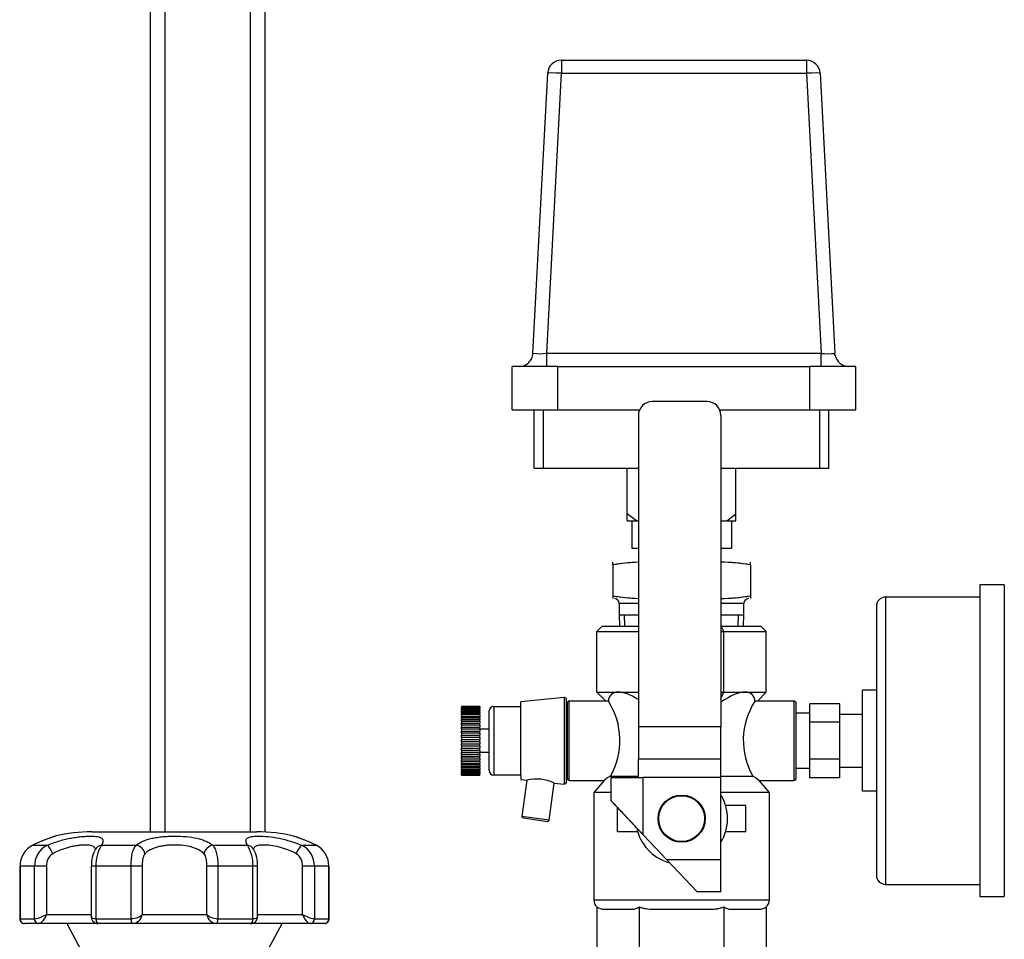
# Model space of a CAD drawing. Extents: x -132501 to 411300, y -42818 to 427495.
# Tile 326 of 330: x 251021 to 251236, y 243062 to 243262. Entities that reach past the tile are written whole.
import ezdxf

# ---------------------------------------------------------------- set-up
doc = ezdxf.new("R2010")
doc.units = 0
doc.header["$LTSCALE"] = 50
for name, color, linetype in [('00GW7692_-_REDUZ', 7, 'CONTINUOUS'), ('00ID7337', 7, 'CONTINUOUS'), ('91071148', 7, 'CONTINUOUS'), ('96153117_FT_STAN', 7, 'CONTINUOUS'), ('97823497_-_HAHN-', 7, 'CONTINUOUS'), ('97823500_-_VENTI', 7, 'CONTINUOUS'), ('__DEFILE04.EMEA.', 7, 'CONTINUOUS'), ('Default', 7, 'CONTINUOUS')]:
    doc.layers.add(name, color=color, linetype=linetype)

# ---------------------------------------------------------------- blocks, each defined once
blk = doc.blocks.new('SE2')
at = {"layer": '00GW7692_-_REDUZ', "color": 7, "linetype": 'Continuous'}
for p, q in [((275.053, 185.349), (275.053, 185.411)), ((275.053, 185.411), (275.053, 185.411)), ((278.053, 185.349), (278.053, 185.411)), ((278.053, 185.411), (278.053, 185.411)), ((275.053, 185.349), (275.053, 184.673)), ((278.053, 185.349), (278.053, 184.673)), ((275.053, 184.673), (275.053, 184.611)), ((278.053, 184.673), (278.053, 184.611)), ((278.053, 184.611), (278.053, 184.611)), ((275.193, 184.511), (275.609, 184.511)), ((275.193, 184.511), (275.193, 184.261)), ((277.409, 184.511), (277.913, 184.511)), ((277.913, 184.261), (277.913, 184.511)), ((275.193, 184.261), (275.609, 184.261)), ((275.193, 184.261), (275.201, 184.011)), ((275.317, 184.015), (275.31, 184.261)), ((277.409, 184.261), (277.913, 184.261)), ((277.789, 184.015), (277.797, 184.261)), ((277.906, 184.011), (277.913, 184.261))]:
    blk.add_line(p, q, dxfattribs=at)
for centre, radius, start, end in [((275.803, 180.818), 4.593, 92.4245, 99.3987), ((275.803, 180.818), 4.593, 93.9432, 99.3987), ((277.303, 180.818), 4.593, 80.6013, 88.6745), ((277.303, 180.818), 4.593, 80.6013, 86.0572), ((275.803, 189.204), 4.593, 260.6013, 266.0568), ((275.803, 189.204), 4.593, 260.6013, 267.5755), ((275.093, 184.511), 0.1, 0, 90), ((277.303, 189.204), 4.593, 271.3255, 279.3987), ((277.303, 189.204), 4.593, 273.9428, 279.3987), ((278.013, 184.511), 0.1, 90, 180)]:
    blk.add_arc(centre, radius, start, end, dxfattribs=at)
at = {"layer": '00ID7337', "color": 7, "linetype": 'Continuous'}
for p, q in [((273.93, 196.361), (273.93, 196.077)), ((273.93, 196.361), (279.277, 196.361)), ((279.277, 196.361), (279.277, 196.077)), ((273.31, 189.965), (273.631, 196.077)), ((273.61, 189.965), (273.93, 196.077)), ((273.93, 196.077), (279.277, 196.077)), ((279.277, 196.077), (279.597, 189.965)), ((279.576, 196.077), (279.896, 189.965)), ((273.61, 189.681), (273.61, 189.965)), ((273.61, 189.965), (279.597, 189.965)), ((279.597, 189.681), (279.597, 189.965)), ((279.904, 189.911), (279.891, 189.963)), ((273.853, 189.681), (272.853, 189.681)), ((272.853, 188.731), (272.853, 189.681)), ((273.853, 189.681), (279.353, 189.681)), ((273.853, 188.731), (273.853, 189.681)), ((280.353, 189.681), (279.353, 189.681)), ((279.353, 188.731), (279.353, 189.681)), ((280.353, 188.731), (280.353, 189.681)), ((272.853, 188.731), (273.853, 188.731)), ((273.338, 187.461), (273.338, 188.731)), ((273.538, 187.461), (273.538, 188.731)), ((273.853, 188.731), (275.635, 188.731)), ((277.384, 188.731), (279.353, 188.731)), ((279.353, 188.731), (280.353, 188.731)), ((279.568, 187.461), (279.568, 188.731)), ((279.768, 187.461), (279.768, 188.731)), ((273.338, 187.461), (273.538, 187.461)), ((273.538, 187.461), (275.609, 187.461)), ((275.368, 186.461), (275.368, 187.461)), ((277.409, 187.461), (279.568, 187.461)), ((277.738, 186.461), (277.738, 187.461)), ((279.568, 187.461), (279.768, 187.461)), ((275.569, 186.311), (275.368, 186.461)), ((275.368, 186.311), (275.368, 186.461)), ((275.368, 186.311), (275.569, 186.311)), ((275.468, 186.311), (275.468, 185.711)), ((275.569, 186.311), (275.609, 186.311)), ((277.409, 186.311), (277.537, 186.311)), ((277.537, 186.311), (277.738, 186.461)), ((277.537, 186.311), (277.738, 186.311)), ((277.638, 186.311), (277.638, 185.711)), ((277.738, 186.311), (277.738, 186.461)), ((275.468, 185.711), (275.609, 185.711)), ((277.409, 185.711), (277.638, 185.711))]:
    blk.add_line(p, q, dxfattribs=at)
for centre, radius, start, end in [((273.93, 196.061), 0.3, 90, 177), ((279.277, 196.061), 0.3, 3, 90), ((273.46, 191.349), 1.392, 263.8232, 276.1768), ((279.747, 191.44), 1.483, 264.2012, 275.7988), ((280.196, 189.981), 0.3, 190.2889, 270)]:
    blk.add_arc(centre, radius, start, end, dxfattribs=at)
for centre, major_axis, start_param, end_param in [((273.93, 196.061), (-0.3, 0.016), 4.715128, 6.283185), ((279.277, 196.061), (-0.3, -0.016), 3.141593, 4.70965)]:
    blk.add_ellipse(centre, major_axis=major_axis, ratio=0.052264, start_param=start_param, end_param=end_param, dxfattribs=at)
blk.add_open_spline([(273.011, 189.681), (273.049, 189.681), (273.087, 189.688), (273.157, 189.716), (273.19, 189.737), (273.245, 189.789), (273.267, 189.821), (273.299, 189.89), (273.308, 189.927), (273.31, 189.965)], degree=3, knots=[0, 0, 0, 0, 0.25, 0.25, 0.5, 0.5, 0.75, 0.75, 1, 1, 1, 1], dxfattribs=at)
at = {"layer": '91071148', "color": 7, "linetype": 'Continuous'}
for p, q in [((283.063, 184.911), (283.063, 178.111)), ((283.593, 184.911), (283.063, 184.911)), ((283.593, 184.911), (283.593, 178.111)), ((281.003, 184.646), (281.003, 178.376)), ((283.063, 184.646), (281.003, 184.646)), ((280.803, 184.446), (280.803, 178.576)), ((280.803, 182.611), (280.503, 182.611)), ((280.503, 180.411), (280.503, 182.611)), ((279.353, 181.915), (279.353, 182.319)), ((280.003, 182.319), (279.353, 182.319)), ((280.003, 181.915), (280.003, 182.319)), ((279.353, 182.111), (279.053, 182.111)), ((280.503, 182.086), (280.003, 182.086)), ((279.353, 181.107), (279.353, 181.915)), ((280.003, 181.915), (279.353, 181.915)), ((280.003, 181.107), (280.003, 181.915)), ((279.353, 180.703), (279.353, 181.107)), ((280.003, 181.107), (279.353, 181.107)), ((280.003, 180.703), (280.003, 181.107)), ((279.053, 180.911), (279.353, 180.911)), ((280.003, 180.936), (280.503, 180.936)), ((280.003, 180.703), (279.353, 180.703)), ((280.803, 180.411), (280.503, 180.411)), ((281.003, 178.376), (283.063, 178.376)), ((283.063, 178.111), (283.593, 178.111))]:
    blk.add_line(p, q, dxfattribs=at)
for centre, start, end in [((281.003, 184.446), 90, 180), ((281.003, 178.576), 180, 270)]:
    blk.add_arc(centre, 0.2, start, end, dxfattribs=at)
at = {"layer": '96153117_FT_STAN', "color": 7, "linetype": 'Continuous'}
for p, q in [((264.968, 179.521), (264.968, 275.396)), ((265.288, 179.521), (265.288, 275.396)), ((267.148, 179.521), (267.148, 275.396)), ((267.468, 179.516), (267.468, 249.396))]:
    blk.add_line(p, q, dxfattribs=at)
at = {"layer": '97823497_-_HAHN-', "color": 7, "linetype": 'Continuous'}
for p, q in [((263.688, 179.521), (267.288, 179.521)), ((262.399, 179.229), (262.713, 179.229)), ((263.895, 179.229), (264.653, 179.229)), ((266.324, 179.229), (267.082, 179.229)), ((268.264, 179.229), (268.577, 179.229)), ((262.112, 178.77), (262.119, 178.77)), ((262.112, 178.77), (262.112, 177.625)), ((262.119, 178.77), (262.119, 177.621)), ((262.436, 178.77), (262.119, 178.77)), ((262.436, 177.621), (262.436, 178.77)), ((262.695, 178.77), (262.436, 178.77)), ((262.695, 178.77), (262.695, 177.721)), ((263.776, 178.77), (263.674, 178.77)), ((263.674, 178.77), (263.674, 177.677)), ((264.541, 178.77), (263.776, 178.77)), ((263.776, 178.77), (263.776, 177.621)), ((264.541, 177.621), (264.541, 178.77)), ((264.783, 178.77), (264.541, 178.77)), ((264.783, 178.77), (264.783, 177.721)), ((266.194, 177.721), (266.194, 178.77)), ((266.436, 178.77), (266.194, 178.77)), ((266.436, 178.77), (266.436, 177.621)), ((267.201, 178.77), (266.436, 178.77)), ((267.201, 177.621), (267.201, 178.77)), ((267.303, 178.77), (267.201, 178.77)), ((267.303, 177.677), (267.303, 178.77)), ((268.282, 177.721), (268.282, 178.77)), ((268.541, 178.77), (268.282, 178.77)), ((268.858, 178.77), (268.541, 178.77)), ((268.541, 178.77), (268.541, 177.621)), ((268.858, 177.621), (268.858, 178.77)), ((268.858, 178.77), (268.865, 178.77)), ((268.865, 177.625), (268.865, 178.77)), ((262.695, 177.721), (263.674, 177.721)), ((264.783, 177.721), (266.194, 177.721)), ((267.303, 177.721), (268.282, 177.721)), ((262.119, 177.621), (262.12, 177.621)), ((262.12, 177.621), (262.435, 177.621)), ((262.522, 177.521), (262.216, 177.521)), ((262.435, 177.621), (262.436, 177.621)), ((263.822, 177.521), (262.522, 177.521)), ((262.524, 177.521), (262.522, 177.521)), ((263.138, 177.521), (263.838, 176.221)), ((263.776, 177.621), (263.778, 177.621)), ((263.778, 177.621), (264.539, 177.621)), ((263.823, 177.521), (263.827, 177.521)), ((264.566, 177.521), (263.827, 177.521)), ((264.539, 177.621), (264.541, 177.621)), ((266.411, 177.521), (264.566, 177.521)), ((264.57, 177.521), (264.566, 177.521)), ((266.411, 177.521), (266.407, 177.521)), ((267.15, 177.521), (266.411, 177.521)), ((266.436, 177.621), (266.438, 177.621)), ((266.438, 177.621), (267.199, 177.621)), ((267.138, 176.221), (267.838, 177.521)), ((267.154, 177.521), (267.15, 177.521)), ((268.455, 177.521), (267.159, 177.521)), ((267.199, 177.621), (267.201, 177.621)), ((268.453, 177.521), (268.455, 177.521)), ((268.761, 177.521), (268.455, 177.521)), ((268.541, 177.621), (268.542, 177.621)), ((268.542, 177.621), (268.857, 177.621)), ((268.761, 177.522), (268.762, 177.522)), ((268.762, 177.522), (268.769, 177.523)), ((268.857, 177.621), (268.858, 177.621))]:
    blk.add_line(p, q, dxfattribs=at)
for centre, radius, start, end in [((264.01, 175.975), 3.631, 107.916, 116.3297), ((263.688, 176.021), 3.5, 90, 103.2742), ((267.288, 176.021), 3.5, 76.7256, 90), ((266.967, 175.975), 3.631, 63.6703, 72.084), ((262.625, 178.776), 0.506, 116.4716, 180.6058), ((262.931, 178.784), 0.495, 116.0679, 181.5865), ((264.58, 178.806), 0.805, 148.3008, 182.5138), ((266.39, 178.804), 0.811, 357.6209, 31.5646), ((268.047, 178.785), 0.494, 358.3344, 64.0112), ((268.351, 178.776), 0.506, 359.4244, 63.4982), ((263.001, 178.79), 0.306, 123.6525, 183.7316), ((264.387, 178.805), 0.711, 151.393, 182.7467), ((266.561, 178.793), 0.742, 358.2448, 28.2718), ((267.976, 178.79), 0.306, 356.2693, 56.3467), ((262.315, 178.321), 0.71, 279.8062, 302.3654), ((264.555, 177.75), 0.23, 273.7037, 352.635), ((266.422, 177.75), 0.23, 187.365, 266.2963), ((268.662, 178.321), 0.71, 237.6346, 260.1938), ((262.216, 177.624), 0.103, 178.8278, 269.585)]:
    blk.add_arc(centre, radius, start, end, dxfattribs=at)
for centre, major_axis, ratio, start_param, end_param in [((262.783, 179.045), (-0.079, 0.184), 0.224133, 4.615652, 6.077387), ((263.935, 179.045), (0.173, -0.1), 0.894335, 2.254289, 3.141435), ((264.673, 179.045), (0.127, -0.155), 0.790877, 0.997104, 2.458838), ((266.303, 179.045), (0.127, 0.155), 0.790877, 0.682755, 2.144489), ((267.042, 179.045), (-0.173, -0.1), 0.894335, 3.138378, 4.028896), ((268.194, 179.045), (0.079, 0.184), 0.224133, 0.205799, 1.667533), ((267.042, 179.045), (-0.173, -0.1), 0.894335, 3.109513, 3.138378), ((262.215, 177.621), (0.0075, 0.0997), 0.962463, 1.643024, 3.163797), ((262.216, 177.621), (0, 0.1), 0.9625, 1.570796, 2.756927), ((262.216, 177.621), (0, 0.1), 0.9625, 3.102861, 3.141593), ((262.522, 177.621), (0, -0.1), 0.872415, 4.712389, 6.283185), ((262.523, 177.621), (-0.0042, 0.0999), 0.871942, 1.534547, 3.106002), ((263.825, 177.621), (0.0023, 0.1), 0.489186, 1.582211, 3.153666), ((263.827, 177.621), (0, 0.1), 0.488765, 1.570796, 3.141593), ((264.566, 177.621), (0, -0.1), 0.271282, 4.712389, 6.283185), ((264.568, 177.621), (-0.0021, 0.1), 0.270649, 1.565075, 3.13653), ((266.409, 177.621), (0.0021, 0.1), 0.270649, 3.146655, 4.71811), ((266.411, 177.621), (0, 0.1), 0.271282, 3.141593, 4.712389), ((267.15, 177.621), (0, -0.1), 0.488765, 0, 1.570796), ((267.152, 177.621), (-0.0023, 0.1), 0.489186, 3.12952, 4.700975), ((268.454, 177.621), (0.0042, 0.0999), 0.871942, 3.177183, 4.748639), ((268.455, 177.621), (0, 0.1), 0.872415, 3.141593, 4.712389), ((268.761, 177.621), (0, -0.1), 0.9625, 0, 1.570796), ((268.761, 177.621), (-0.0075, 0.0997), 0.962463, 3.068706, 4.640162)]:
    blk.add_ellipse(centre, major_axis=major_axis, ratio=ratio, start_param=start_param, end_param=end_param, dxfattribs=at)
for points, knots in [([(262.876, 179.425), (262.876, 179.425), (262.871, 179.423), (262.84, 179.413), (262.754, 179.383), (262.609, 179.326), (262.471, 179.267), (262.391, 179.226), (262.373, 179.216)], [0.2204561, 0.2204561, 0.2204561, 0.2204561, 0.2632458, 0.3906663, 0.5716217, 0.7595306, 0.9531117, 1, 1, 1, 1]), ([(262.713, 179.229), (262.791, 179.263), (262.872, 179.292), (262.996, 179.33), (263.039, 179.342), (263.122, 179.363), (263.164, 179.373), (263.246, 179.389), (263.287, 179.396), (263.368, 179.408), (263.408, 179.414), (263.483, 179.421), (263.519, 179.424), (263.589, 179.428), (263.622, 179.429), (263.714, 179.429), (263.766, 179.426), (263.851, 179.41), (263.881, 179.398), (263.911, 179.373), (263.918, 179.363), (263.927, 179.342), (263.929, 179.331), (263.928, 179.305), (263.924, 179.292), (263.913, 179.262), (263.905, 179.246), (263.895, 179.229)], [0, 0, 0, 0, 0.125, 0.125, 0.1875, 0.1875, 0.25, 0.25, 0.3125, 0.3125, 0.375, 0.375, 0.4375, 0.4375, 0.5, 0.5, 0.625, 0.625, 0.75, 0.75, 0.8125, 0.8125, 0.875, 0.875, 0.9375, 0.9375, 1, 1, 1, 1]), ([(264.653, 179.229), (264.693, 179.263), (264.742, 179.292), (264.829, 179.33), (264.86, 179.342), (264.926, 179.363), (264.96, 179.373), (265.032, 179.389), (265.07, 179.396), (265.149, 179.408), (265.19, 179.414), (265.273, 179.421), (265.315, 179.424), (265.4, 179.428), (265.444, 179.429), (265.575, 179.429), (265.66, 179.426), (265.828, 179.41), (265.906, 179.398), (266.015, 179.373), (266.051, 179.363), (266.116, 179.342), (266.147, 179.331), (266.205, 179.305), (266.231, 179.292), (266.281, 179.262), (266.304, 179.246), (266.324, 179.229)], [0, 0, 0, 0, 0.125, 0.125, 0.1875, 0.1875, 0.25, 0.25, 0.3125, 0.3125, 0.375, 0.375, 0.4375, 0.4375, 0.5, 0.5, 0.625, 0.625, 0.75, 0.75, 0.8125, 0.8125, 0.875, 0.875, 0.9375, 0.9375, 1, 1, 1, 1]), ([(267.082, 179.229), (267.061, 179.263), (267.05, 179.292), (267.048, 179.33), (267.05, 179.342), (267.059, 179.363), (267.066, 179.373), (267.085, 179.389), (267.098, 179.396), (267.129, 179.408), (267.147, 179.414), (267.189, 179.421), (267.212, 179.424), (267.264, 179.428), (267.293, 179.429), (267.385, 179.429), (267.454, 179.426), (267.607, 179.41), (267.687, 179.398), (267.811, 179.373), (267.854, 179.363), (267.937, 179.342), (267.979, 179.331), (268.062, 179.305), (268.103, 179.292), (268.185, 179.262), (268.225, 179.246), (268.264, 179.229)], [0, 0, 0, 0, 0.125, 0.125, 0.1875, 0.1875, 0.25, 0.25, 0.3125, 0.3125, 0.375, 0.375, 0.4375, 0.4375, 0.5, 0.5, 0.625, 0.625, 0.75, 0.75, 0.8125, 0.8125, 0.875, 0.875, 0.9375, 0.9375, 1, 1, 1, 1]), ([(268.553, 179.24), (268.516, 179.258), (268.42, 179.305), (268.277, 179.363), (268.157, 179.407), (268.111, 179.421), (268.101, 179.425), (268.101, 179.425), (268.101, 179.425)], [0, 0, 0, 0, 0.1028933, 0.3161601, 0.5180071, 0.7118699, 0.7601827, 0.7682572, 0.7682572, 0.7682572, 0.7682572]), ([(263.764, 179.129), (263.764, 179.129), (263.764, 179.129), (263.764, 179.142), (263.762, 179.152), (263.754, 179.172), (263.747, 179.181), (263.723, 179.205), (263.698, 179.216), (263.631, 179.231), (263.591, 179.235), (263.52, 179.235), (263.494, 179.234), (263.441, 179.23), (263.413, 179.227), (263.356, 179.22), (263.325, 179.215), (263.264, 179.203), (263.233, 179.197), (263.17, 179.181), (263.139, 179.172), (263.075, 179.152), (263.043, 179.141), (262.949, 179.105), (262.889, 179.077), (262.831, 179.045)], [0.1235657, 0.1235657, 0.1235657, 0.1235657, 0.125, 0.125, 0.1875, 0.1875, 0.25, 0.25, 0.375, 0.375, 0.5, 0.5, 0.5625, 0.5625, 0.625, 0.625, 0.6875, 0.6875, 0.75, 0.75, 0.8125, 0.8125, 0.875, 0.875, 1, 1, 1, 1]), ([(264.541, 178.77), (264.541, 178.819), (264.543, 178.867), (264.55, 178.937), (264.553, 178.96), (264.559, 179.003), (264.563, 179.024), (264.573, 179.065), (264.578, 179.084), (264.589, 179.12), (264.596, 179.137), (264.617, 179.184), (264.634, 179.209), (264.653, 179.229)], [0, 0, 0, 0, 0.25, 0.25, 0.375, 0.375, 0.5, 0.5, 0.625, 0.625, 0.75, 0.75, 1, 1, 1, 1]), ([(266.132, 179.045), (266.101, 179.077), (266.063, 179.106), (265.997, 179.142), (265.974, 179.152), (265.923, 179.172), (265.896, 179.181), (265.811, 179.205), (265.751, 179.216), (265.621, 179.231), (265.555, 179.235), (265.454, 179.235), (265.42, 179.234), (265.354, 179.23), (265.322, 179.227), (265.258, 179.22), (265.226, 179.215), (265.165, 179.203), (265.136, 179.197), (265.08, 179.181), (265.053, 179.172), (265.003, 179.152), (264.979, 179.141), (264.913, 179.105), (264.876, 179.077), (264.845, 179.045)], [0, 0, 0, 0, 0.125, 0.125, 0.1875, 0.1875, 0.25, 0.25, 0.375, 0.375, 0.5, 0.5, 0.5625, 0.5625, 0.625, 0.625, 0.6875, 0.6875, 0.75, 0.75, 0.8125, 0.8125, 0.875, 0.875, 1, 1, 1, 1]), ([(266.324, 179.229), (266.343, 179.209), (266.359, 179.184), (266.381, 179.138), (266.387, 179.121), (266.399, 179.085), (266.404, 179.065), (266.413, 179.025), (266.417, 179.004), (266.424, 178.96), (266.427, 178.937), (266.431, 178.891), (266.433, 178.867), (266.435, 178.819), (266.436, 178.795), (266.436, 178.77)], [0, 0, 0, 0, 0.25, 0.25, 0.375, 0.375, 0.5, 0.5, 0.625, 0.625, 0.75, 0.75, 0.875, 0.875, 1, 1, 1, 1]), ([(268.146, 179.045), (268.088, 179.077), (268.026, 179.106), (267.933, 179.142), (267.901, 179.152), (267.838, 179.172), (267.806, 179.181), (267.711, 179.205), (267.65, 179.216), (267.533, 179.231), (267.48, 179.235), (267.409, 179.235), (267.387, 179.234), (267.346, 179.23), (267.328, 179.227), (267.295, 179.22), (267.28, 179.215), (267.255, 179.203), (267.245, 179.197), (267.229, 179.181), (267.223, 179.172), (267.217, 179.157), (267.215, 179.151), (267.215, 179.146)], [0, 0, 0, 0, 0.125, 0.125, 0.1875, 0.1875, 0.25, 0.25, 0.375, 0.375, 0.5, 0.5, 0.5625, 0.5625, 0.625, 0.625, 0.6875, 0.6875, 0.75, 0.75, 0.8125, 0.8125, 0.8452941, 0.8452941, 0.8452941, 0.8452941]), ([(263.764, 179.129), (263.764, 179.129), (263.764, 179.129), (263.764, 179.139), (263.762, 179.149), (263.76, 179.157)], [0.12345539, 0.12345539, 0.12345539, 0.12345539, 0.125, 0.125, 0.17640622, 0.17640622, 0.17640622, 0.17640622]), ([(264.845, 179.045), (264.833, 179.033), (264.823, 179.015), (264.807, 178.975), (264.801, 178.952), (264.791, 178.904), (264.788, 178.878), (264.784, 178.825), (264.783, 178.798), (264.783, 178.77)], [0, 0, 0, 0, 0.25, 0.25, 0.5, 0.5, 0.75, 0.75, 1, 1, 1, 1]), ([(266.194, 178.77), (266.194, 178.798), (266.193, 178.825), (266.189, 178.878), (266.185, 178.904), (266.176, 178.953), (266.17, 178.975), (266.154, 179.016), (266.144, 179.033), (266.132, 179.045)], [0, 0, 0, 0, 0.25, 0.25, 0.5, 0.5, 0.75, 0.75, 1, 1, 1, 1]), ([(267.219, 179.141), (267.215, 179.147), (267.21, 179.154), (267.21, 179.156), (267.21, 179.157)], [0, 0, 0, 0, 0.2879584, 0.4053591, 0.4053591, 0.4053591, 0.4053591]), ([(262.695, 177.721), (262.677, 177.671), (262.65, 177.621), (262.587, 177.546), (262.552, 177.522), (262.524, 177.521)], [0, 0, 0, 0, 0.5, 0.5, 1, 1, 1, 1]), ([(263.776, 177.621), (263.729, 177.622), (263.695, 177.634), (263.676, 177.66), (263.674, 177.668), (263.674, 177.677)], [0, 0, 0, 0, 0.5, 0.5, 0.696313, 0.696313, 0.696313, 0.696313]), ([(263.676, 177.678), (263.676, 177.661), (263.676, 177.63), (263.699, 177.581), (263.74, 177.542), (263.786, 177.522), (263.813, 177.523), (263.823, 177.524)], [0, 0, 0, 0, 0.196046, 0.429636, 0.654844, 0.89225, 1, 1, 1, 1]), ([(264.783, 177.721), (264.767, 177.696), (264.735, 177.671), (264.648, 177.634), (264.593, 177.622), (264.541, 177.621)], [0, 0, 0, 0, 0.5, 0.5, 1, 1, 1, 1]), ([(266.436, 177.621), (266.384, 177.622), (266.329, 177.634), (266.241, 177.671), (266.21, 177.696), (266.194, 177.721)], [0, 0, 0, 0, 0.5, 0.5, 1, 1, 1, 1]), ([(267.155, 177.523), (267.163, 177.523), (267.188, 177.522), (267.233, 177.54), (267.275, 177.577), (267.298, 177.625), (267.305, 177.661), (267.303, 177.678), (267.303, 177.679)], [0, 0, 0, 0, 0.087034, 0.316646, 0.557897, 0.767914, 0.983926, 1, 1, 1, 1]), ([(267.303, 177.677), (267.303, 177.668), (267.301, 177.66), (267.281, 177.634), (267.248, 177.622), (267.201, 177.621)], [0.3007654, 0.3007654, 0.3007654, 0.3007654, 0.5, 0.5, 1, 1, 1, 1]), ([(268.282, 177.721), (268.3, 177.671), (268.327, 177.621), (268.39, 177.546), (268.425, 177.522), (268.453, 177.521)], [0, 0, 0, 0, 0.5, 0.5, 1, 1, 1, 1]), ([(268.77, 177.522), (268.773, 177.522), (268.788, 177.522), (268.816, 177.534), (268.844, 177.558), (268.86, 177.589), (268.866, 177.613), (268.865, 177.624), (268.865, 177.625)], [0, 0, 0, 0, 0.065962, 0.302119, 0.544367, 0.776838, 0.971152, 1, 1, 1, 1])]:
    blk.add_open_spline(points, degree=3, knots=knots, dxfattribs=at)
blk.add_open_spline([(263.766, 179.156), (263.765, 179.156), (263.763, 179.152), (263.761, 179.144)], degree=3, dxfattribs=at)
at = {"layer": '97823500_-_VENTI', "color": 7, "linetype": 'Continuous'}
for p, q in [((273.988, 182.455), (273.043, 182.361)), ((273.988, 182.455), (273.988, 180.566)), ((274.043, 180.616), (274.043, 182.406)), ((271.753, 182.257), (271.753, 182.261)), ((271.753, 182.261), (272.153, 182.261)), ((271.753, 182.261), (271.753, 182.261)), ((272.153, 182.261), (271.753, 182.261)), ((271.753, 182.257), (271.753, 182.252)), ((272.153, 182.257), (271.753, 182.257)), ((271.753, 182.243), (271.753, 182.252)), ((271.753, 182.252), (272.153, 182.252)), ((271.753, 182.243), (271.753, 182.232)), ((272.153, 182.243), (271.753, 182.243)), ((271.753, 182.216), (271.753, 182.232)), ((271.753, 182.232), (272.153, 182.232)), ((271.753, 182.216), (271.753, 182.2)), ((272.153, 182.216), (271.753, 182.216)), ((271.753, 182.179), (271.753, 182.2)), ((271.753, 182.2), (272.153, 182.2)), ((271.753, 182.179), (271.753, 182.157)), ((272.153, 182.179), (271.753, 182.179)), ((272.153, 182.257), (272.153, 182.261)), ((272.153, 182.261), (272.153, 182.261)), ((272.153, 182.257), (272.153, 182.252)), ((272.153, 182.243), (272.153, 182.252)), ((272.153, 182.243), (272.153, 182.232)), ((272.153, 182.216), (272.153, 182.232)), ((272.153, 182.216), (272.153, 182.2)), ((272.153, 182.179), (272.153, 182.2)), ((272.153, 182.179), (272.153, 182.157)), ((272.453, 182.261), (273.043, 182.261)), ((272.453, 182.261), (272.453, 180.761)), ((273.043, 182.261), (273.043, 182.361)), ((273.043, 180.761), (273.043, 182.261)), ((274.043, 182.261), (274.053, 182.261)), ((274.053, 182.261), (274.053, 180.761)), ((271.753, 182.13), (271.753, 182.157)), ((271.753, 182.157), (272.153, 182.157)), ((271.753, 182.13), (271.753, 182.104)), ((272.153, 182.13), (271.753, 182.13)), ((271.753, 182.073), (271.753, 182.104)), ((271.753, 182.104), (272.153, 182.104)), ((271.753, 182.073), (271.753, 182.042)), ((272.153, 182.073), (271.753, 182.073)), ((271.753, 182.006), (271.753, 182.042)), ((271.753, 182.042), (272.153, 182.042)), ((271.753, 182.006), (271.753, 181.972)), ((272.153, 182.006), (271.753, 182.006)), ((271.753, 181.931), (271.753, 181.972)), ((271.753, 181.972), (272.153, 181.972)), ((272.153, 182.13), (272.153, 182.157)), ((272.153, 182.13), (272.153, 182.104)), ((272.153, 182.073), (272.153, 182.104)), ((272.153, 182.073), (272.153, 182.042)), ((272.153, 182.006), (272.153, 182.042)), ((272.153, 182.006), (272.153, 181.972)), ((272.153, 181.931), (272.153, 181.972)), ((272.353, 180.861), (272.353, 182.161)), ((271.753, 181.931), (271.753, 181.894)), ((272.153, 181.931), (271.753, 181.931)), ((271.753, 181.85), (271.753, 181.894)), ((271.753, 181.894), (272.153, 181.894)), ((271.753, 181.85), (271.753, 181.81)), ((272.153, 181.85), (271.753, 181.85)), ((271.753, 181.764), (271.753, 181.81)), ((271.753, 181.81), (272.153, 181.81)), ((271.753, 181.764), (271.753, 181.722)), ((272.153, 181.764), (271.753, 181.764)), ((272.153, 181.931), (272.153, 181.894)), ((272.153, 181.85), (272.153, 181.894)), ((272.153, 181.85), (272.153, 181.81)), ((272.153, 181.764), (272.153, 181.81)), ((272.153, 181.764), (272.153, 181.722)), ((272.353, 181.761), (272.153, 181.761)), ((271.753, 181.673), (271.753, 181.722)), ((271.753, 181.722), (272.153, 181.722)), ((271.753, 181.673), (271.753, 181.63)), ((272.153, 181.673), (271.753, 181.673)), ((271.753, 181.58), (271.753, 181.63)), ((271.753, 181.63), (272.153, 181.63)), ((271.753, 181.58), (271.753, 181.536)), ((272.153, 181.58), (271.753, 181.58)), ((271.753, 181.486), (271.753, 181.536)), ((271.753, 181.536), (272.153, 181.536)), ((272.153, 181.673), (272.153, 181.722)), ((272.153, 181.673), (272.153, 181.63)), ((272.153, 181.58), (272.153, 181.63)), ((272.153, 181.58), (272.153, 181.536)), ((272.153, 181.486), (272.153, 181.536)), ((271.753, 181.486), (271.753, 181.442)), ((272.153, 181.486), (271.753, 181.486)), ((271.753, 181.392), (271.753, 181.442)), ((271.753, 181.442), (272.153, 181.442)), ((271.753, 181.392), (271.753, 181.349)), ((272.153, 181.392), (271.753, 181.392)), ((271.753, 181.3), (271.753, 181.349)), ((271.753, 181.349), (272.153, 181.349)), ((272.153, 181.486), (272.153, 181.442)), ((272.153, 181.392), (272.153, 181.442)), ((272.153, 181.392), (272.153, 181.349)), ((272.153, 181.3), (272.153, 181.349)), ((271.753, 181.3), (271.753, 181.258)), ((272.153, 181.3), (271.753, 181.3)), ((271.753, 181.212), (271.753, 181.258)), ((271.753, 181.258), (272.153, 181.258)), ((271.753, 181.212), (271.753, 181.172)), ((272.153, 181.212), (271.753, 181.212)), ((271.753, 181.128), (271.753, 181.172)), ((271.753, 181.172), (272.153, 181.172)), ((271.753, 181.128), (271.753, 181.091)), ((272.153, 181.128), (271.753, 181.128)), ((272.153, 181.3), (272.153, 181.258)), ((272.153, 181.261), (272.353, 181.261)), ((272.153, 181.212), (272.153, 181.258)), ((272.153, 181.212), (272.153, 181.172)), ((272.153, 181.128), (272.153, 181.172)), ((272.153, 181.128), (272.153, 181.091)), ((271.753, 181.05), (271.753, 181.091)), ((271.753, 181.091), (272.153, 181.091)), ((271.753, 181.05), (271.753, 181.016)), ((272.153, 181.05), (271.753, 181.05)), ((271.753, 180.98), (271.753, 181.016)), ((271.753, 181.016), (272.153, 181.016)), ((271.753, 180.98), (271.753, 180.949)), ((272.153, 180.98), (271.753, 180.98)), ((271.753, 180.917), (271.753, 180.949)), ((271.753, 180.949), (272.153, 180.949)), ((271.753, 180.917), (271.753, 180.891)), ((272.153, 180.917), (271.753, 180.917)), ((271.753, 180.865), (271.753, 180.891)), ((271.753, 180.891), (272.153, 180.891)), ((272.153, 181.05), (272.153, 181.091)), ((272.153, 181.05), (272.153, 181.016)), ((272.153, 180.98), (272.153, 181.016)), ((272.153, 180.98), (272.153, 180.949)), ((272.153, 180.917), (272.153, 180.949)), ((272.153, 180.917), (272.153, 180.891)), ((272.153, 180.865), (272.153, 180.891)), ((271.753, 180.865), (271.753, 180.843)), ((272.153, 180.865), (271.753, 180.865)), ((271.753, 180.822), (271.753, 180.843)), ((271.753, 180.843), (272.153, 180.843)), ((271.753, 180.822), (271.753, 180.806)), ((272.153, 180.822), (271.753, 180.822)), ((271.753, 180.79), (271.753, 180.806)), ((271.753, 180.806), (272.153, 180.806)), ((271.753, 180.79), (271.753, 180.779)), ((272.153, 180.79), (271.753, 180.79)), ((271.753, 180.77), (271.753, 180.779)), ((271.753, 180.779), (272.153, 180.779)), ((271.753, 180.77), (271.753, 180.764)), ((272.153, 180.77), (271.753, 180.77)), ((271.753, 180.761), (271.753, 180.764)), ((271.753, 180.764), (272.153, 180.764)), ((271.753, 180.761), (271.753, 180.761)), ((272.153, 180.761), (271.753, 180.761)), ((271.753, 180.761), (272.153, 180.761)), ((272.153, 180.865), (272.153, 180.843)), ((272.153, 180.822), (272.153, 180.843)), ((272.153, 180.822), (272.153, 180.806)), ((272.153, 180.79), (272.153, 180.806)), ((272.153, 180.79), (272.153, 180.779)), ((272.153, 180.77), (272.153, 180.779)), ((272.153, 180.77), (272.153, 180.764)), ((272.153, 180.761), (272.153, 180.764)), ((272.153, 180.761), (272.153, 180.761)), ((273.043, 180.761), (272.453, 180.761)), ((273.043, 180.761), (273.043, 180.661)), ((274.053, 180.761), (274.043, 180.761)), ((273.043, 180.661), (273.176, 180.648)), ((273.177, 180.649), (273.068, 179.859)), ((273.662, 179.777), (273.774, 180.588)), ((273.774, 180.588), (273.988, 180.566)), ((273.662, 179.777), (273.068, 179.859)), ((273.093, 179.825), (273.628, 179.751))]:
    blk.add_line(p, q, dxfattribs=at)
for centre, radius, start, end in [((273.993, 182.406), 0.05, 0, 95.7106), ((272.453, 182.161), 0.1, 90, 180), ((272.453, 180.861), 0.1, 180, 270), ((273.391, 179.779), 0.895, 64.713, 103.8513), ((273.993, 180.616), 0.05, 264.2894, 0), ((273.097, 179.855), 0.03, 172.1337, 262.1337), ((273.632, 179.781), 0.03, 262.1337, 352.1337)]:
    blk.add_arc(centre, radius, start, end, dxfattribs=at)
at = {"layer": '__DEFILE04.EMEA.', "color": 7, "linetype": 'Continuous'}
for p, q in [((277.109, 188.911), (275.909, 188.911)), ((275.609, 188.611), (275.609, 181.811)), ((275.609, 188.611), (275.609, 181.811)), ((277.409, 188.611), (277.409, 181.811)), ((274.821, 184.011), (274.706, 183.892)), ((274.706, 182.574), (274.706, 183.892)), ((274.706, 183.892), (275.609, 183.892)), ((274.821, 184.011), (275.609, 184.011)), ((277.409, 184.011), (277.419, 184.011)), ((277.409, 183.892), (277.477, 183.892)), ((277.419, 184.011), (278.285, 184.011)), ((277.477, 183.892), (277.419, 184.011)), ((277.477, 182.574), (277.477, 183.892)), ((277.477, 183.892), (278.401, 183.892)), ((278.401, 183.892), (278.285, 184.011)), ((278.401, 182.574), (278.401, 183.892)), ((274.706, 182.574), (275.168, 182.574)), ((274.898, 182.376), (274.706, 182.574)), ((275.168, 182.574), (275.609, 182.574)), ((277.409, 182.435), (277.477, 182.574)), ((277.409, 182.574), (277.477, 182.574)), ((277.477, 182.574), (277.939, 182.574)), ((277.939, 182.574), (278.401, 182.574)), ((278.209, 182.376), (278.401, 182.574)), ((274.053, 182.326), (274.053, 182.261)), ((274.103, 180.646), (274.103, 182.376)), ((274.898, 182.376), (274.103, 182.376)), ((279.003, 182.376), (278.209, 182.376)), ((279.003, 182.376), (279.003, 180.646)), ((279.053, 180.696), (279.053, 182.326)), ((275.609, 181.811), (275.609, 181.111)), ((277.409, 181.811), (275.609, 181.811)), ((275.609, 181.811), (275.609, 181.111)), ((277.409, 181.111), (277.409, 181.811)), ((275.609, 180.711), (275.609, 181.111)), ((275.609, 180.711), (275.609, 181.111)), ((277.409, 181.111), (275.609, 181.111)), ((277.409, 180.711), (277.409, 181.111)), ((274.053, 180.761), (274.053, 180.696)), ((274.985, 180.736), (275.609, 180.736)), ((275.009, 180.711), (275.009, 180.208)), ((275.009, 180.711), (275.709, 180.711)), ((275.009, 180.711), (275.709, 180.711)), ((275.009, 180.711), (275.009, 180.208)), ((275.609, 180.711), (275.709, 180.711)), ((275.609, 180.711), (275.709, 180.711)), ((275.709, 180.711), (275.709, 179.466)), ((277.409, 180.711), (275.709, 180.711)), ((275.709, 180.711), (275.709, 179.466)), ((277.409, 180.736), (278.122, 180.736)), ((277.409, 178.911), (277.409, 180.711)), ((274.103, 180.646), (274.863, 180.646)), ((274.863, 180.646), (274.638, 180.378)), ((278.244, 180.646), (279.003, 180.646)), ((278.468, 180.378), (278.244, 180.646)), ((275.009, 180.378), (274.638, 180.378)), ((274.638, 180.378), (274.638, 178.036)), ((278.468, 180.378), (277.409, 180.378)), ((278.468, 178.036), (278.468, 180.378)), ((275.709, 179.466), (275.009, 180.208)), ((275.153, 179.526), (275.153, 180.056)), ((277.953, 180.096), (277.512, 180.096)), ((277.953, 179.526), (277.953, 180.096)), ((275.595, 179.526), (275.153, 179.526)), ((275.709, 179.466), (276.233, 178.911)), ((277.953, 179.526), (277.512, 179.526)), ((277.409, 178.911), (276.233, 178.911)), ((276.893, 178.211), (276.233, 178.911)), ((277.409, 178.211), (277.409, 178.911)), ((277.409, 178.211), (276.893, 178.211)), ((274.638, 178.036), (278.468, 178.036)), ((274.706, 177.886), (274.706, 176.411)), ((275.63, 177.886), (275.63, 176.411)), ((277.477, 177.886), (277.477, 176.411)), ((278.401, 177.886), (278.401, 176.411)), ((274.859, 177.836), (275.476, 177.836)), ((275.936, 177.836), (277.171, 177.836)), ((277.63, 177.836), (278.248, 177.836))]:
    blk.add_line(p, q, dxfattribs=at)
for radius in [0.515, 0.5]:
    blk.add_circle((276.553, 179.811), radius, dxfattribs=at)
for centre, radius, start, end in [((275.909, 188.611), 0.3, 90, 180), ((277.109, 188.611), 0.3, 0, 90), ((275.158, 182.373), 0.202, 87.1428, 180.5311), ((277.949, 182.373), 0.202, 359.4689, 92.8572), ((274.103, 182.326), 0.05, 90, 180), ((274.895, 182.001), 0.375, 80.6958, 89.5942), ((273.633, 181.517), 1.574, 330.2474, 32.8462), ((279.473, 181.517), 1.574, 147.1538, 209.7526), ((278.211, 182.001), 0.375, 90.4058, 99.3042), ((279.003, 182.326), 0.05, 0, 90), ((274.103, 180.696), 0.05, 180, 270), ((279.003, 180.696), 0.05, 270, 0), ((276.553, 179.811), 1, 0, 31.1192), ((276.553, 179.811), 1, 328.8808, 0), ((276.553, 179.811), 1, 192.1827, 253.0893), ((274.838, 178.036), 0.2, 180, 229.0297), ((274.846, 178.056), 0.221, 230.4142, 273.2881), ((275.489, 178.056), 0.221, 266.7183, 309.5794), ((277.618, 178.056), 0.221, 230.4142, 273.2881), ((278.26, 178.056), 0.221, 266.7183, 309.5794), ((278.268, 178.036), 0.2, 311.4908, 0)]:
    blk.add_arc(centre, radius, start, end, dxfattribs=at)
for major_axis, start_param, end_param in [((-1.523, 1.864), -0.62805, -0.211838), ((1.523, 1.864), 0.211838, 0.694459)]:
    blk.add_ellipse((276.553, 180.667), major_axis=major_axis, ratio=0.263266, start_param=start_param, end_param=end_param, dxfattribs=at)
for points, knots in [([(274.985, 180.736), (274.966, 180.722), (274.95, 180.71), (274.92, 180.688), (274.907, 180.679), (274.875, 180.655), (274.863, 180.646), (274.863, 180.646), (274.863, 180.646), (274.863, 180.646)], [0, 0, 0, 0, 0.125, 0.125, 0.25, 0.25, 0.5, 0.5, 0.5001059, 0.5001059, 0.5001059, 0.5001059]), ([(278.122, 180.736), (278.14, 180.722), (278.157, 180.71), (278.187, 180.688), (278.2, 180.679), (278.232, 180.655), (278.244, 180.646), (278.244, 180.646), (278.244, 180.646), (278.244, 180.646)], [0, 0, 0, 0, 0.125, 0.125, 0.25, 0.25, 0.5, 0.5, 0.5001059, 0.5001059, 0.5001059, 0.5001059]), ([(275.709, 179.466), (275.698, 179.478), (275.679, 179.499), (275.649, 179.53), (275.621, 179.559), (275.563, 179.621), (275.478, 179.712), (275.366, 179.831), (275.26, 179.943), (275.178, 180.029), (275.122, 180.09), (275.083, 180.13), (275.052, 180.163), (275.034, 180.182), (275.025, 180.192), (275.021, 180.196), (275.017, 180.2), (275.014, 180.203), (275.012, 180.205), (275.011, 180.207), (275.01, 180.208), (275.01, 180.208), (275.009, 180.208)], [0, 0, 0, 0, 0.036464, 0.062499, 0.09551, 0.124961, 0.249741, 0.374606, 0.499597, 0.624555, 0.689161, 0.749821, 0.81397, 0.87493, 0.890896, 0.906738, 0.92247, 0.938106, 0.953662, 0.969153, 0.984593, 1, 1, 1, 1]), ([(275.63, 177.886), (275.654, 177.876), (275.678, 177.867), (275.729, 177.854), (275.754, 177.85), (275.832, 177.839), (275.884, 177.836), (275.936, 177.836)], [0, 0, 0, 0, 0.25, 0.25, 0.5, 0.5, 1, 1, 1, 1]), ([(277.171, 177.836), (277.223, 177.836), (277.275, 177.839), (277.352, 177.849), (277.377, 177.854), (277.428, 177.867), (277.453, 177.876), (277.477, 177.886)], [0, 0, 0, 0, 0.5, 0.5, 0.75, 0.75, 1, 1, 1, 1])]:
    blk.add_open_spline(points, degree=3, knots=knots, dxfattribs=at)

msp = doc.modelspace()

# ---------------------------------------------------------------- block references
at = {"layer": 'Default', "xscale": 10, "yscale": 10, "zscale": 10}
msp.add_blockref('SE2', (248399.7068, 241289.7787), dxfattribs=at)

doc.saveas('drawing.dxf')
